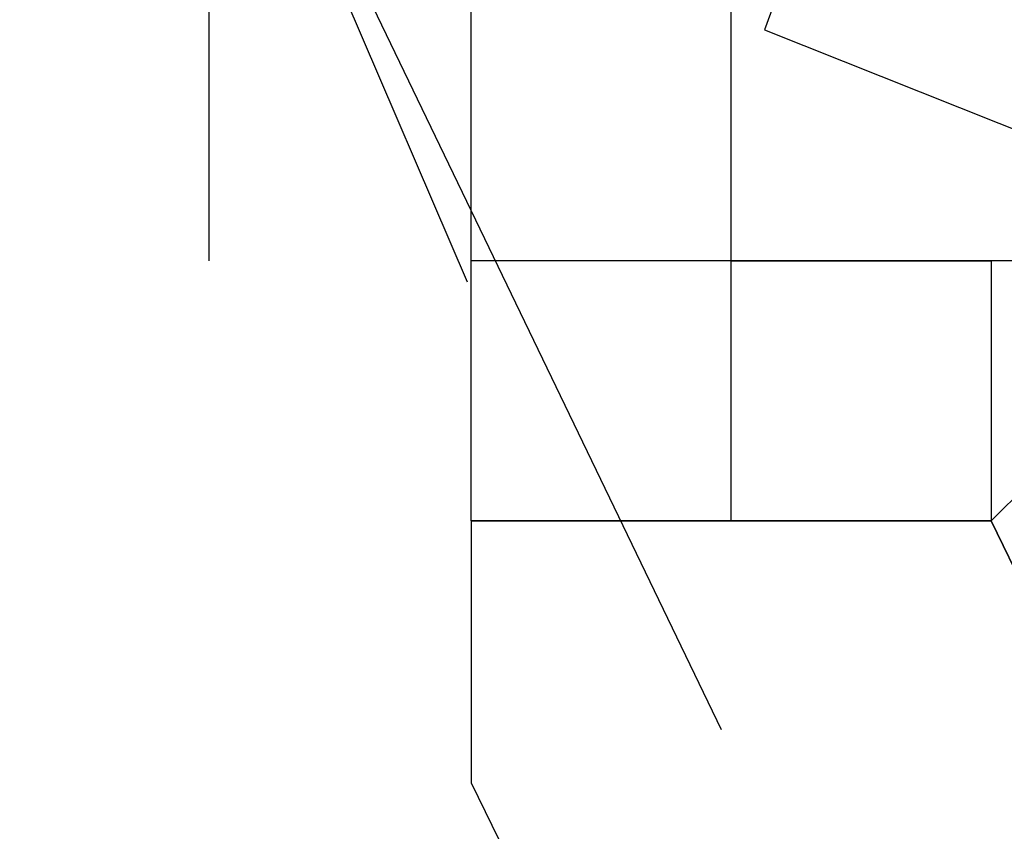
# Model space of a CAD drawing. Header units: feet. Extents: x -79 to 198, y -22 to 181.
# Tile 295 of 656: x 19.3636 to 19.414, y 35.6419 to 35.6834. Entities that reach past the tile are written whole.
import ezdxf

# ---------------------------------------------------------------- set-up
doc = ezdxf.new("R2010")
doc.units = ezdxf.units.FT
doc.layers.add('A-LINEA', color=7, linetype='CONTINUOUS')

msp = doc.modelspace()

# ---------------------------------------------------------------- linework, layer by layer
at = {"layer": 'A-LINEA'}
for p, q in [((19.3865, 35.67), (19.3636, 35.7233)), ((19.3865, 35.67), (19.3636, 35.7233)), ((19.3995, 35.6471), (19.3743, 35.6994)), ((19.3995, 35.6471), (19.3743, 35.6994)), ((19.3733, 35.6711), (19.3733, 35.6844)), ((19.3733, 35.6711), (19.3733, 35.6844)), ((19.4, 35.6711), (19.4, 35.6844)), ((19.4, 35.6711), (19.4, 35.6844)), ((19.3867, 35.6711), (19.3867, 35.6711)), ((19.3867, 35.6711), (19.3867, 35.6711)), ((19.4, 35.6711), (19.3867, 35.6711)), ((19.3867, 35.6711), (19.3867, 35.6711)), ((19.3867, 35.6711), (19.3867, 35.6711)), ((19.3867, 35.6711), (19.3867, 35.6711)), ((19.3867, 35.6711), (19.3867, 35.6711)), ((19.3867, 35.6711), (19.3867, 35.6711)), ((19.3867, 35.6711), (19.3867, 35.6711)), ((19.3867, 35.6711), (19.3867, 35.6711)), ((19.3867, 35.6711), (19.3867, 35.6711)), ((19.3867, 35.6711), (19.3867, 35.6711)), ((19.3867, 35.6711), (19.3867, 35.6711)), ((19.4, 35.6711), (19.3867, 35.6711)), ((19.4, 35.6711), (19.3867, 35.6711)), ((19.3867, 35.6711), (19.3867, 35.6711)), ((19.3867, 35.6711), (19.3867, 35.6711)), ((19.3867, 35.6711), (19.3867, 35.6711)), ((19.3867, 35.6711), (19.3867, 35.6711)), ((19.3867, 35.6711), (19.3867, 35.6711)), ((19.3867, 35.6711), (19.3867, 35.6711)), ((19.3867, 35.6711), (19.3867, 35.6711)), ((19.3867, 35.6711), (19.3867, 35.6711)), ((19.3867, 35.6711), (19.3867, 35.6711)), ((19.3867, 35.6711), (19.3867, 35.6711)), ((19.3867, 35.6711), (19.3867, 35.6711)), ((19.3867, 35.6711), (19.3867, 35.6711)), ((19.3867, 35.6711), (19.3867, 35.6711)), ((19.3867, 35.6711), (19.3867, 35.6711)), ((19.3867, 35.6711), (19.3867, 35.6711)), ((19.3867, 35.6711), (19.3867, 35.6711)), ((19.3867, 35.6711), (19.3867, 35.6711)), ((19.3867, 35.6711), (19.3867, 35.6711)), ((19.4, 35.6711), (19.3867, 35.6711)), ((19.3867, 35.6711), (19.3867, 35.6711)), ((19.3867, 35.6711), (19.3867, 35.6711)), ((19.3867, 35.6711), (19.3867, 35.6711)), ((19.3867, 35.6711), (19.3867, 35.6711)), ((19.3867, 35.6711), (19.3867, 35.6711)), ((19.3867, 35.6711), (19.3867, 35.6711)), ((19.3867, 35.6711), (19.3867, 35.6711)), ((19.3867, 35.6711), (19.3867, 35.6711)), ((19.3867, 35.6711), (19.3867, 35.6711)), ((19.3867, 35.6711), (19.3867, 35.6711)), ((19.4, 35.6711), (19.3867, 35.6711)), ((19.4, 35.6711), (19.3867, 35.6711)), ((19.3867, 35.6711), (19.3867, 35.6711)), ((19.3867, 35.6711), (19.3867, 35.6711)), ((19.3867, 35.6711), (19.3867, 35.6711)), ((19.3867, 35.6711), (19.3867, 35.6711)), ((19.3867, 35.6711), (19.3867, 35.6711)), ((19.3867, 35.6711), (19.3867, 35.6711)), ((19.3867, 35.6711), (19.3867, 35.6711)), ((19.3867, 35.6711), (19.3867, 35.6711)), ((19.3867, 35.6711), (19.3867, 35.6711)), ((19.3867, 35.6711), (19.3867, 35.6711)), ((19.3867, 35.6711), (19.3867, 35.6711)), ((19.3867, 35.6711), (19.3867, 35.6711)), ((19.3867, 35.6711), (19.3867, 35.6711)), ((19.3867, 35.6711), (19.3867, 35.6711)), ((19.3867, 35.6711), (19.3867, 35.6711)), ((19.3867, 35.6711), (19.3867, 35.6711)), ((19.4, 35.6711), (19.4, 35.6711)), ((19.4, 35.6711), (19.4, 35.6711)), ((19.4, 35.6711), (19.4, 35.6711)), ((19.4, 35.6711), (19.4, 35.6711)), ((19.4, 35.6711), (19.4, 35.6711)), ((19.4, 35.6711), (19.4, 35.6711)), ((19.4, 35.6711), (19.4, 35.6711)), ((19.4, 35.6711), (19.4, 35.6711)), ((19.4, 35.6711), (19.4, 35.6711)), ((19.4, 35.6711), (19.4, 35.6711)), ((19.4, 35.6711), (19.4, 35.6711)), ((19.4, 35.6711), (19.4, 35.6711)), ((19.4, 35.6711), (19.4, 35.6711)), ((19.4, 35.6711), (19.4, 35.6711)), ((19.4, 35.6711), (19.4, 35.6711)), ((19.4, 35.6711), (19.4, 35.6711)), ((19.4, 35.6711), (19.4, 35.6711)), ((19.4, 35.6711), (19.4, 35.6711)), ((19.4, 35.6711), (19.4, 35.6711)), ((19.4, 35.6711), (19.4, 35.6711)), ((19.4, 35.6711), (19.4, 35.6711)), ((19.4, 35.6711), (19.4133, 35.6711)), ((19.4, 35.6711), (19.4133, 35.6711)), ((19.4, 35.6711), (19.4133, 35.6711)), ((19.4, 35.6711), (19.4133, 35.6711)), ((19.4, 35.6711), (19.4, 35.6711)), ((19.4, 35.6711), (19.4, 35.6711)), ((19.4, 35.6711), (19.4, 35.6711)), ((19.4, 35.6711), (19.4, 35.6711)), ((19.4, 35.6711), (19.4, 35.6711)), ((19.4, 35.6711), (19.4, 35.6711)), ((19.4, 35.6711), (19.4, 35.6711)), ((19.4, 35.6711), (19.4, 35.6711)), ((19.4, 35.6711), (19.4, 35.6711)), ((19.4, 35.6711), (19.4, 35.6711)), ((19.4, 35.6711), (19.4, 35.6711)), ((19.4, 35.6711), (19.4, 35.6711)), ((19.4, 35.6711), (19.4, 35.6711)), ((19.4, 35.6711), (19.4, 35.6711)), ((19.4, 35.6711), (19.4, 35.6711)), ((19.4, 35.6711), (19.4, 35.6711)), ((19.4, 35.6711), (19.4, 35.6711)), ((19.4, 35.6711), (19.4, 35.6711)), ((19.4, 35.6711), (19.4, 35.6711)), ((19.4, 35.6711), (19.4, 35.6711)), ((19.4, 35.6711), (19.4, 35.6711)), ((19.4, 35.6711), (19.4, 35.6711)), ((19.4, 35.6711), (19.4, 35.6711)), ((19.4, 35.6711), (19.4, 35.6711)), ((19.4, 35.6711), (19.4, 35.6711)), ((19.4, 35.6711), (19.4133, 35.6711)), ((19.4, 35.6711), (19.4133, 35.6711)), ((19.4, 35.6711), (19.4133, 35.6711)), ((19.4, 35.6711), (19.4133, 35.6711)), ((19.4, 35.6711), (19.4, 35.6711)), ((19.4, 35.6711), (19.4, 35.6711)), ((19.4, 35.6711), (19.4, 35.6711)), ((19.4, 35.6711), (19.4, 35.6711)), ((19.4133, 35.6711), (19.4133, 35.6711)), ((19.4133, 35.6711), (19.4133, 35.6711)), ((19.4133, 35.6711), (19.4133, 35.6711)), ((19.4133, 35.6711), (19.4133, 35.6711)), ((19.4133, 35.6711), (19.4133, 35.6711)), ((19.4133, 35.6711), (19.4133, 35.6711)), ((19.4133, 35.6711), (19.4133, 35.6711)), ((19.4133, 35.6711), (19.4133, 35.6711)), ((19.4267, 35.6711), (19.4133, 35.6711)), ((19.4133, 35.6711), (19.4133, 35.6711)), ((19.4267, 35.6711), (19.4133, 35.6711)), ((19.4133, 35.6711), (19.4133, 35.6711)), ((19.4133, 35.6711), (19.4133, 35.6711)), ((19.4133, 35.6711), (19.4133, 35.6711)), ((19.4133, 35.6711), (19.4133, 35.6711)), ((19.4133, 35.6711), (19.4133, 35.6711)), ((19.4133, 35.6711), (19.4133, 35.6711)), ((19.4133, 35.6711), (19.4133, 35.6711)), ((19.4133, 35.6711), (19.4133, 35.6711)), ((19.4133, 35.6711), (19.4133, 35.6711)), ((19.4133, 35.6711), (19.4133, 35.6711)), ((19.4133, 35.6711), (19.4133, 35.6711)), ((19.4133, 35.6711), (19.4133, 35.6711)), ((19.4133, 35.6711), (19.4133, 35.6711)), ((19.4267, 35.6711), (19.4133, 35.6711)), ((19.4133, 35.6711), (19.4133, 35.6711)), ((19.4267, 35.6711), (19.4133, 35.6711)), ((19.4133, 35.6711), (19.4133, 35.6711)), ((19.4133, 35.6711), (19.4133, 35.6711)), ((19.4133, 35.6711), (19.4133, 35.6711)), ((19.4133, 35.6711), (19.4133, 35.6711)), ((19.4133, 35.6711), (19.4133, 35.6711)), ((19.3867, 35.6578), (19.3867, 35.6578)), ((19.3867, 35.6578), (19.3867, 35.6578)), ((19.3867, 35.6578), (19.3867, 35.6578)), ((19.3867, 35.6578), (19.4, 35.6578)), ((19.3867, 35.6578), (19.3867, 35.6578)), ((19.3867, 35.6578), (19.3867, 35.6578)), ((19.3867, 35.6578), (19.3867, 35.6578)), ((19.3867, 35.6578), (19.3867, 35.6578)), ((19.3867, 35.6578), (19.3867, 35.6578)), ((19.3867, 35.6578), (19.3867, 35.6578)), ((19.3867, 35.6578), (19.3867, 35.6578)), ((19.3867, 35.6578), (19.3867, 35.6578)), ((19.3867, 35.6578), (19.3867, 35.6578)), ((19.3867, 35.6578), (19.3867, 35.6578)), ((19.3867, 35.6578), (19.3867, 35.6578)), ((19.3867, 35.6578), (19.3867, 35.6578)), ((19.3867, 35.6578), (19.3867, 35.6578)), ((19.3867, 35.6578), (19.4, 35.6578)), ((19.3867, 35.6578), (19.3867, 35.6578)), ((19.3867, 35.6578), (19.3867, 35.6578)), ((19.3867, 35.6578), (19.3867, 35.6578)), ((19.3867, 35.6578), (19.3867, 35.6578)), ((19.3867, 35.6578), (19.3867, 35.6578)), ((19.3867, 35.6578), (19.3867, 35.6578)), ((19.3867, 35.6578), (19.3867, 35.6578)), ((19.3867, 35.6578), (19.3867, 35.6578)), ((19.3867, 35.6578), (19.3867, 35.6578)), ((19.3867, 35.6578), (19.3867, 35.6578)), ((19.4, 35.6578), (19.4, 35.6578)), ((19.4, 35.6578), (19.4, 35.6578)), ((19.4, 35.6578), (19.4, 35.6578)), ((19.4, 35.6578), (19.4, 35.6578)), ((19.4, 35.6578), (19.4, 35.6578)), ((19.4, 35.6578), (19.4, 35.6578)), ((19.4, 35.6578), (19.4, 35.6578)), ((19.4, 35.6578), (19.4, 35.6578)), ((19.4, 35.6578), (19.4133, 35.6578)), ((19.4, 35.6578), (19.4, 35.6578)), ((19.4, 35.6578), (19.4, 35.6578)), ((19.4, 35.6578), (19.4, 35.6578)), ((19.4, 35.6578), (19.4, 35.6578)), ((19.4, 35.6578), (19.4, 35.6578)), ((19.4, 35.6578), (19.4, 35.6578)), ((19.4, 35.6578), (19.4, 35.6578)), ((19.4, 35.6578), (19.4, 35.6578)), ((19.4, 35.6578), (19.4, 35.6578)), ((19.4, 35.6578), (19.4, 35.6578)), ((19.4, 35.6578), (19.4, 35.6578)), ((19.4, 35.6578), (19.4, 35.6578)), ((19.4, 35.6578), (19.4, 35.6578)), ((19.4, 35.6578), (19.4, 35.6578)), ((19.4, 35.6578), (19.4, 35.6578)), ((19.4, 35.6578), (19.4133, 35.6578)), ((19.4, 35.6578), (19.4, 35.6578)), ((19.4, 35.6578), (19.4, 35.6578)), ((19.4, 35.6578), (19.4, 35.6578)), ((19.4, 35.6578), (19.4, 35.6578)), ((19.4, 35.6578), (19.4, 35.6578)), ((19.4, 35.6578), (19.4, 35.6578)), ((19.4, 35.6578), (19.4, 35.6578)), ((19.4133, 35.6578), (19.4133, 35.6578)), ((19.4133, 35.6578), (19.4133, 35.6578)), ((19.4133, 35.6578), (19.4133, 35.6578)), ((19.4133, 35.6578), (19.4133, 35.6578)), ((19.4133, 35.6578), (19.4133, 35.6578)), ((19.4133, 35.6578), (19.4133, 35.6578)), ((19.4133, 35.6578), (19.4133, 35.6578)), ((19.4133, 35.6578), (19.4133, 35.6578)), ((19.4133, 35.6578), (19.4133, 35.6578)), ((19.4133, 35.6578), (19.4133, 35.6578))]:
    msp.add_line(p, q, dxfattribs=at)
for points in [[(19.4113, 35.7091), (19.4017, 35.6829), (19.4276, 35.6726)], [(19.4113, 35.7091), (19.4017, 35.6829), (19.4276, 35.6726)], [(19.3867, 35.6578), (19.3867, 35.6711), (19.3867, 35.6844)], [(19.3867, 35.6578), (19.3867, 35.6711), (19.3867, 35.6844)], [(19.4133, 35.6711), (19.4, 35.6711), (19.3867, 35.6711)], [(19.4, 35.6578), (19.4, 35.6711), (19.3867, 35.6711)], [(19.4267, 35.6711), (19.4133, 35.6711), (19.4133, 35.6578), (19.4, 35.6578), (19.3867, 35.6578), (19.3867, 35.6444)], [(19.4133, 35.6711), (19.4, 35.6711), (19.3867, 35.6711)], [(19.4, 35.6578), (19.4, 35.6711), (19.3867, 35.6711)], [(19.4267, 35.6711), (19.4133, 35.6711), (19.4133, 35.6578), (19.4, 35.6578), (19.3867, 35.6578), (19.3867, 35.6444)], [(19.4133, 35.6578), (21.12, 32.1111), (21.1333, 32.1111), (21.1467, 32.1244), (19.4267, 35.6711), (19.4133, 35.6578)], [(19.4133, 35.6578), (21.12, 32.1111), (21.1333, 32.1111), (21.1467, 32.1244), (19.4267, 35.6711), (19.4133, 35.6578)], [(19.3867, 35.6444), (21.1067, 32.0978), (21.12, 32.0978), (21.12, 32.1111), (19.4133, 35.6578), (19.4, 35.6578), (19.3867, 35.6578), (19.3867, 35.6444)], [(19.3867, 35.6444), (21.1067, 32.0978), (21.12, 32.0978), (21.12, 32.1111), (19.4133, 35.6578), (19.4, 35.6578), (19.3867, 35.6578), (19.3867, 35.6444)]]:
    msp.add_lwpolyline(points, dxfattribs=at)

doc.saveas('drawing.dxf')
